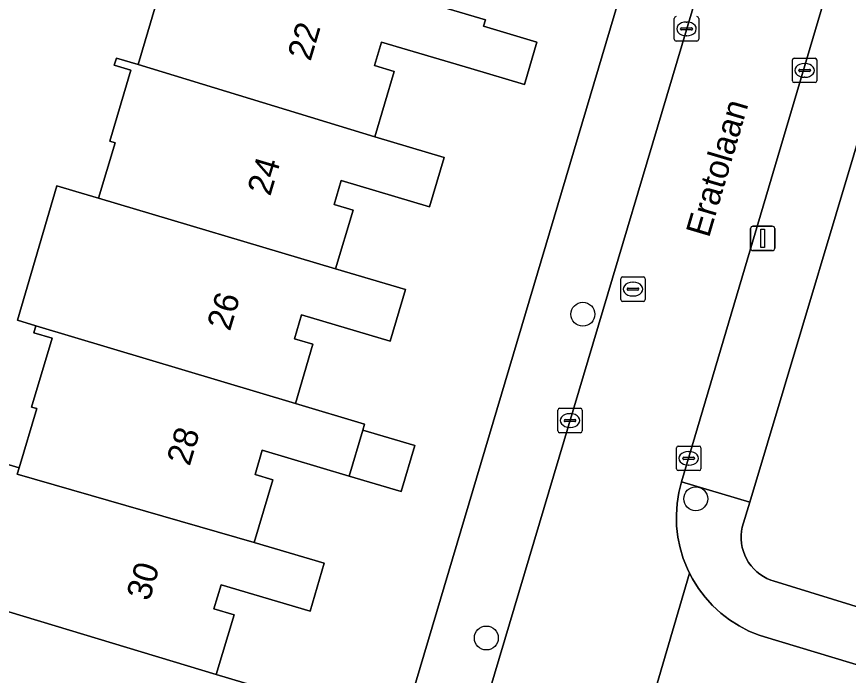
# Model space of a CAD drawing. Extents: x 162184 to 163154, y 385507 to 386516.
# Drawn here: x 162645.21 to 162679.2, y 386036.96 to 386063.87 of the extents above; entities that cross this region are included whole.
import ezdxf

# ---------------------------------------------------------------- set-up
doc = ezdxf.new("R2010")
doc.units = 0
for name, color, linetype in [('IMGEO_Boom', 7, 'Continuous'), ('IMGEO_Erf', 7, 'Continuous'), ('IMGEO_Kolk', 7, 'Continuous'), ('IMGEO_Lichtmast', 7, 'Continuous'), ('IMGEO_Openbare_ruimte_label', 7, 'Continuous'), ('IMGEO_Pand', 7, 'Continuous'), ('IMGEO_Pand_nummerreeks', 7, 'Continuous'), ('IMGEO_Parkeervlak_open', 7, 'Continuous'), ('IMGEO_Rijbaan_lokaal_open', 7, 'Continuous'), ('IMGEO_Rioolput', 7, 'Continuous'), ('IMGEO_Voetpad_open', 7, 'Continuous')]:
    doc.layers.add(name, color=color, linetype=linetype)

msp = doc.modelspace()

# ---------------------------------------------------------------- linework, layer by layer
at = {"layer": 'IMGEO_Boom'}
for centre in [(162668.349, 386051.712), (162672.96, 386044.176), (162664.404, 386038.488)]:
    msp.add_circle(centre, 0.489, dxfattribs=at)
at = {"layer": 'IMGEO_Erf'}
for points in [[(162690.004, 386093.566), (162675.165, 386044.035), (162674.86, 386043.018), (162674.83, 386042.853), (162674.815, 386042.686), (162674.816, 386042.519), (162674.831, 386042.352), (162674.861, 386042.187), (162674.905, 386042.026), (162674.964, 386041.869), (162675.037, 386041.718), (162675.122, 386041.574), (162675.221, 386041.438), (162675.331, 386041.312), (162675.451, 386041.196), (162675.582, 386041.091), (162675.722, 386040.999), (162675.869, 386040.919), (162676.023, 386040.852), (162676.122, 386040.818), (162680.051, 386039.612)], [(162655.1, 386015.095), (162669.961, 386065.071)], [(162661.548, 386064.58), (162664.364, 386063.744), (162664.284, 386063.474), (162666.47, 386062.825), (162665.957, 386061.097), (162663.771, 386061.746), (162660.116, 386062.832), (162659.83, 386061.87), (162660.64, 386061.629), (162659.848, 386058.962), (162662.688, 386058.118), (162662.088, 386056.096), (162658.471, 386057.17), (162658.183, 386056.201), (162658.961, 386055.97), (162658.248, 386053.571), (162661.102, 386052.724), (162660.476, 386050.616), (162656.854, 386051.692), (162656.563, 386050.709), (162657.321, 386050.484), (162656.602, 386048.061), (162659.433, 386047.22), (162659.361, 386046.977), (162661.487, 386046.346), (162660.931, 386044.473), (162658.805, 386045.104), (162655.248, 386046.16), (162654.954, 386045.168), (162655.675, 386044.954), (162654.916, 386042.395), (162657.784, 386041.543), (162657.201, 386039.579), (162653.569, 386040.658), (162653.277, 386039.677), (162654.096, 386039.434), (162653.371, 386036.994), (162656.16, 386036.166)], [(162644.396, 386045.705), (162645.312, 386045.433), (162646.033, 386047.856), (162645.823, 386047.919), (162646.66, 386050.732), (162645.911, 386050.955), (162645.998, 386051.246), (162645.246, 386051.47), (162646.855, 386056.96), (162647.633, 386056.728), (162648.56, 386056.452), (162649.233, 386058.714), (162649.015, 386058.779), (162649.878, 386061.679), (162649.2, 386061.881), (162649.289, 386062.179), (162650.177, 386061.915), (162650.863, 386064.22)]]:
    msp.add_lwpolyline(points, dxfattribs=at)
at = {"layer": 'IMGEO_Kolk'}
for p, q in [((162672.082, 386062.943), (162672.082, 386063.795)), ((162673.083, 386063.795), (162673.083, 386062.943)), ((162672.384, 386063.412), (162672.782, 386063.412)), ((162672.57, 386063.649), (162672.595, 386063.649)), ((162672.341, 386063.363), (162672.341, 386063.375)), ((162672.779, 386063.326), (162672.381, 386063.326)), ((162672.593, 386063.089), (162672.568, 386063.089)), ((162672.825, 386063.375), (162672.825, 386063.363)), ((162673.009, 386062.869), (162672.157, 386062.869)), ((162676.908, 386061.247), (162676.908, 386062.099)), ((162676.983, 386062.173), (162677.835, 386062.173)), ((162677.909, 386062.099), (162677.909, 386061.247)), ((162677.21, 386061.716), (162677.608, 386061.716)), ((162677.396, 386061.953), (162677.421, 386061.953)), ((162677.167, 386061.667), (162677.167, 386061.679)), ((162677.605, 386061.63), (162677.207, 386061.63)), ((162677.419, 386061.393), (162677.394, 386061.393)), ((162677.651, 386061.679), (162677.651, 386061.667)), ((162677.835, 386061.173), (162676.983, 386061.173)), ((162667.324, 386046.946), (162667.324, 386047.798)), ((162667.399, 386047.872), (162668.251, 386047.872)), ((162668.325, 386047.798), (162668.325, 386046.946)), ((162667.812, 386047.652), (162667.837, 386047.652)), ((162667.583, 386047.366), (162667.583, 386047.378)), ((162668.021, 386047.329), (162667.623, 386047.329)), ((162667.626, 386047.415), (162668.024, 386047.415)), ((162667.835, 386047.092), (162667.81, 386047.092)), ((162668.067, 386047.378), (162668.067, 386047.366)), ((162668.251, 386046.872), (162667.399, 386046.872)), ((162672.173, 386045.401), (162672.173, 386046.253)), ((162672.248, 386046.327), (162673.1, 386046.327)), ((162672.661, 386046.107), (162672.686, 386046.107)), ((162673.174, 386046.253), (162673.174, 386045.401)), ((162672.432, 386045.821), (162672.432, 386045.833)), ((162672.87, 386045.784), (162672.472, 386045.784)), ((162672.475, 386045.87), (162672.873, 386045.87)), ((162672.916, 386045.833), (162672.916, 386045.821)), ((162672.684, 386045.547), (162672.659, 386045.547)), ((162673.1, 386045.327), (162672.248, 386045.327))]:
    msp.add_line(p, q, dxfattribs=at)
for points in [[(162672.082, 386062.943), (162672.082, 386063.795)], [(162673.083, 386063.795), (162673.083, 386062.943)], [(162673.009, 386062.869), (162672.157, 386062.869)], [(162676.908, 386061.247), (162676.908, 386062.099)], [(162676.983, 386062.173), (162677.835, 386062.173)], [(162677.909, 386062.099), (162677.909, 386061.247)], [(162677.835, 386061.173), (162676.983, 386061.173)], [(162667.324, 386046.946), (162667.324, 386047.798)], [(162667.399, 386047.872), (162668.251, 386047.872)], [(162668.325, 386047.798), (162668.325, 386046.946)], [(162668.251, 386046.872), (162667.399, 386046.872)], [(162672.173, 386045.401), (162672.173, 386046.253)], [(162672.248, 386046.327), (162673.1, 386046.327)], [(162673.174, 386046.253), (162673.174, 386045.401)], [(162673.1, 386045.327), (162672.248, 386045.327)]]:
    msp.add_lwpolyline(points, dxfattribs=at)
for centre, radius, start, end in [((162672.159, 386063.793), 0.0765, 91.552, 178.448), ((162672.159, 386063.793), 0.0765, 91.552, 178.448), ((162673.007, 386063.793), 0.0765, 1.552, 88.448), ((162673.007, 386063.793), 0.0765, 1.552, 88.448), ((162672.381, 386063.372), 0.0403, 85.8775, 175.7526), ((162672.786, 386063.374), 0.0386, 1.7309, 96.639), ((162672.378, 386063.362), 0.0366, 178.938, 274.7102), ((162672.782, 386063.369), 0.043, 264.8664, 352.4533), ((162672.159, 386062.945), 0.0765, 181.552, 268.448), ((162672.159, 386062.945), 0.0765, 181.552, 268.448), ((162673.007, 386062.945), 0.0765, 271.552, 358.448), ((162673.007, 386062.945), 0.0765, 271.552, 358.448), ((162676.985, 386062.097), 0.0765, 91.552, 178.448), ((162676.985, 386062.097), 0.0765, 91.552, 178.448), ((162677.833, 386062.097), 0.0765, 1.552, 88.448), ((162677.833, 386062.097), 0.0765, 1.552, 88.448), ((162677.207, 386061.676), 0.0403, 85.8775, 175.7526), ((162677.612, 386061.678), 0.0386, 1.7309, 96.639), ((162677.204, 386061.666), 0.0366, 178.938, 274.7102), ((162677.608, 386061.673), 0.043, 264.8664, 352.4533), ((162676.985, 386061.249), 0.0765, 181.552, 268.448), ((162676.985, 386061.249), 0.0765, 181.552, 268.448), ((162677.833, 386061.249), 0.0765, 271.552, 358.448), ((162677.833, 386061.249), 0.0765, 271.552, 358.448), ((162667.401, 386047.796), 0.0765, 91.552, 178.448), ((162667.401, 386047.796), 0.0765, 91.552, 178.448), ((162668.249, 386047.796), 0.0765, 1.552, 88.448), ((162668.249, 386047.796), 0.0765, 1.552, 88.448), ((162667.623, 386047.375), 0.0403, 85.8775, 175.7526), ((162667.62, 386047.365), 0.0366, 178.938, 274.7102), ((162668.024, 386047.372), 0.043, 264.8664, 352.4533), ((162668.028, 386047.377), 0.0386, 1.7309, 96.639), ((162667.401, 386046.948), 0.0765, 181.552, 268.448), ((162667.401, 386046.948), 0.0765, 181.552, 268.448), ((162668.249, 386046.948), 0.0765, 271.552, 358.448), ((162668.249, 386046.948), 0.0765, 271.552, 358.448), ((162672.25, 386046.251), 0.0765, 91.552, 178.448), ((162672.25, 386046.251), 0.0765, 91.552, 178.448), ((162673.098, 386046.251), 0.0765, 1.552, 88.448), ((162673.098, 386046.251), 0.0765, 1.552, 88.448), ((162672.472, 386045.83), 0.0403, 85.8775, 175.7526), ((162672.469, 386045.82), 0.0366, 178.938, 274.7102), ((162672.873, 386045.827), 0.043, 264.8664, 352.4533), ((162672.877, 386045.832), 0.0386, 1.7309, 96.639), ((162672.25, 386045.403), 0.0765, 181.552, 268.448), ((162672.25, 386045.403), 0.0765, 181.552, 268.448), ((162673.098, 386045.403), 0.0765, 271.552, 358.448), ((162673.098, 386045.403), 0.0765, 271.552, 358.448)]:
    msp.add_arc(centre, radius, start, end, dxfattribs=at)
for centre, major_axis, ratio, start_param, end_param in [((162672.569, 386063.369), (-0.387, 0.002), 0.722429, 4.712389, 7.853982), ((162672.594, 386063.369), (-0.39, 0.002), 0.717154, 1.570796, 4.712389), ((162677.395, 386061.673), (-0.387, 0.002), 0.722429, 4.712389, 7.853982), ((162677.42, 386061.673), (-0.39, 0.002), 0.717154, 1.570796, 4.712389), ((162667.811, 386047.372), (-0.387, 0.002), 0.722429, 4.712389, 7.853982), ((162667.836, 386047.372), (-0.39, 0.002), 0.717154, 1.570796, 4.712389), ((162672.66, 386045.827), (-0.387, 0.002), 0.722429, 4.712389, 7.853982), ((162672.685, 386045.827), (-0.39, 0.002), 0.717154, 1.570796, 4.712389)]:
    msp.add_ellipse(centre, major_axis=major_axis, ratio=ratio, start_param=start_param, end_param=end_param, dxfattribs=at)
at = {"layer": 'IMGEO_Lichtmast'}
for p, q in [((162675.299, 386055.31), (162676.089, 386055.31)), ((162676.089, 386055.31), (162675.299, 386055.31)), ((162675.199, 386054.41), (162675.199, 386055.21)), ((162675.199, 386055.21), (162675.199, 386054.41)), ((162676.189, 386055.21), (162676.189, 386054.41)), ((162676.189, 386054.41), (162676.189, 386055.21)), ((162676.089, 386054.31), (162675.299, 386054.31)), ((162675.299, 386054.31), (162676.089, 386054.31))]:
    msp.add_line(p, q, dxfattribs=at)
msp.add_lwpolyline([(162675.619, 386055.185), (162675.769, 386055.185), (162675.769, 386054.435), (162675.619, 386054.435), (162675.619, 386055.185)], dxfattribs=at)
for centre, start, end in [((162675.299, 386055.21), 90, 180), ((162675.299, 386055.21), 90, 180), ((162676.089, 386055.21), 0, 90), ((162676.089, 386055.21), 360, 90), ((162675.299, 386054.41), 180, 270), ((162675.299, 386054.41), 180, 270), ((162676.089, 386054.41), 270, 0), ((162676.089, 386054.41), 270, 0)]:
    msp.add_arc(centre, 0.1, start, end, dxfattribs=at)
at = {"layer": 'IMGEO_Pand'}
for points in [[(162664.364, 386063.744), (162661.548, 386064.58), (162650.93, 386067.723), (162650.849, 386067.452), (162651.537, 386067.247), (162650.654, 386064.283), (162650.863, 386064.22), (162650.177, 386061.915), (162659.848, 386058.962), (162660.64, 386061.629), (162659.83, 386061.87), (162660.116, 386062.832), (162663.771, 386061.746), (162665.957, 386061.097), (162666.47, 386062.825), (162664.284, 386063.474)], [(162650.177, 386061.915), (162649.289, 386062.179), (162649.2, 386061.881), (162649.878, 386061.679), (162649.015, 386058.779), (162649.233, 386058.714), (162648.56, 386056.452), (162658.248, 386053.571), (162658.961, 386055.97), (162658.183, 386056.201), (162658.471, 386057.17), (162662.088, 386056.096), (162662.688, 386058.118), (162659.848, 386058.962)], [(162647.633, 386056.728), (162646.855, 386056.96), (162645.246, 386051.47), (162645.998, 386051.246), (162656.602, 386048.061), (162657.321, 386050.484), (162656.563, 386050.709), (162656.854, 386051.692), (162660.476, 386050.616), (162661.102, 386052.724), (162658.248, 386053.571), (162648.56, 386056.452)], [(162659.361, 386046.977), (162659.433, 386047.22), (162656.602, 386048.061), (162645.998, 386051.246), (162645.911, 386050.955), (162646.66, 386050.732), (162645.823, 386047.919), (162646.033, 386047.856), (162645.312, 386045.433), (162645.236, 386045.178), (162654.916, 386042.395), (162655.675, 386044.954), (162654.954, 386045.168), (162655.248, 386046.16), (162658.805, 386045.104)], [(162659.361, 386046.977), (162658.805, 386045.104), (162660.931, 386044.473), (162661.487, 386046.346)], [(162645.312, 386045.433), (162644.396, 386045.705), (162642.243, 386046.344), (162640.54, 386040.61), (162643.322, 386039.781), (162643.638, 386039.687), (162643.704, 386039.91), (162653.371, 386036.994), (162654.096, 386039.434), (162653.277, 386039.677), (162653.569, 386040.658), (162657.201, 386039.579), (162657.784, 386041.543), (162654.916, 386042.395), (162645.236, 386045.178)], [(162656.16, 386036.166), (162653.371, 386036.994), (162643.704, 386039.91), (162643.638, 386039.687), (162643.322, 386039.781), (162642.461, 386036.887), (162642.769, 386036.795), (162642.068, 386034.437), (162651.699, 386031.439), (162652.435, 386033.919), (162651.639, 386034.155), (162651.945, 386035.184), (162655.55, 386034.113)]]:
    msp.add_lwpolyline(points, close=True, dxfattribs=at)
at = {"layer": 'IMGEO_Parkeervlak_open'}
msp.add_lwpolyline([(162686.463, 386035.313), (162675.766, 386038.532), (162675.556, 386038.602), (162675.134, 386038.773), (162674.729, 386038.982), (162674.344, 386039.226), (162673.983, 386039.504), (162673.648, 386039.813), (162673.342, 386040.15), (162673.067, 386040.513), (162672.826, 386040.9), (162672.704, 386041.141), (162670.528, 386033.7), (162684.772, 386029.534), (162685.618, 386032.425)], close=True, dxfattribs=at)
at = {"layer": 'IMGEO_Rijbaan_lokaal_open'}
msp.add_lwpolyline([(162687.061, 386094.431), (162682.265, 386095.831), (162662.333, 386028.923), (162665.258, 386028.052), (162668.184, 386027.181), (162671.109, 386026.31), (162674.035, 386025.44), (162676.96, 386024.569), (162679.886, 386023.698), (162682.811, 386022.827), (162684.772, 386029.534), (162670.528, 386033.7), (162672.704, 386041.141), (162672.62, 386041.307), (162672.451, 386041.73), (162672.321, 386042.167), (162672.23, 386042.613), (162672.18, 386043.066), (162672.17, 386043.522), (162672.201, 386043.976), (162672.273, 386044.426), (162672.384, 386044.868)], close=True, dxfattribs=at)
at = {"layer": 'IMGEO_Rioolput'}
for p, q in [((162669.97, 386053.238), (162670.822, 386053.238)), ((162669.895, 386052.312), (162669.895, 386053.164)), ((162670.383, 386053.018), (162670.408, 386053.018)), ((162670.896, 386053.164), (162670.896, 386052.312)), ((162670.154, 386052.732), (162670.154, 386052.744)), ((162670.592, 386052.695), (162670.194, 386052.695)), ((162670.197, 386052.781), (162670.595, 386052.781)), ((162670.638, 386052.744), (162670.638, 386052.732)), ((162670.822, 386052.238), (162669.97, 386052.238)), ((162670.406, 386052.458), (162670.381, 386052.458))]:
    msp.add_line(p, q, dxfattribs=at)
for points in [[(162669.97, 386053.238), (162670.822, 386053.238)], [(162669.895, 386052.312), (162669.895, 386053.164)], [(162670.896, 386053.164), (162670.896, 386052.312)], [(162670.822, 386052.238), (162669.97, 386052.238)]]:
    msp.add_lwpolyline(points, dxfattribs=at)
for centre, radius, start, end in [((162669.972, 386053.162), 0.0765, 91.552, 178.448), ((162669.972, 386053.162), 0.0765, 91.552, 178.448), ((162670.82, 386053.162), 0.0765, 1.552, 88.448), ((162670.82, 386053.162), 0.0765, 1.552, 88.448), ((162670.194, 386052.741), 0.0403, 85.8775, 175.7526), ((162670.191, 386052.731), 0.0366, 178.938, 274.7102), ((162670.595, 386052.738), 0.043, 264.8664, 352.4533), ((162670.599, 386052.743), 0.0386, 1.7309, 96.639), ((162669.972, 386052.314), 0.0765, 181.552, 268.448), ((162669.972, 386052.314), 0.0765, 181.552, 268.448), ((162670.82, 386052.314), 0.0765, 271.552, 358.448), ((162670.82, 386052.314), 0.0765, 271.552, 358.448)]:
    msp.add_arc(centre, radius, start, end, dxfattribs=at)
for centre, major_axis, ratio, start_param, end_param in [((162670.382, 386052.738), (-0.387, 0.002), 0.722429, 4.712389, 7.853982), ((162670.407, 386052.738), (-0.39, 0.002), 0.717154, 1.570796, 4.712389)]:
    msp.add_ellipse(centre, major_axis=major_axis, ratio=ratio, start_param=start_param, end_param=end_param, dxfattribs=at)
at = {"layer": 'IMGEO_Voetpad_open'}
for points in [[(162678.454, 386093.552), (162675.341, 386083.069), (162673.803, 386077.892), (162672.402, 386073.174), (162670.024, 386065.332), (162669.961, 386065.071), (162655.1, 386015.095), (162657.745, 386013.892), (162658.274, 386015.596), (162660.47, 386022.665), (162662.333, 386028.923), (162682.265, 386095.831)], [(162687.061, 386094.431), (162672.384, 386044.868), (162675.165, 386044.035), (162690.004, 386093.566)], [(162680.051, 386039.612), (162676.122, 386040.818), (162676.023, 386040.852), (162675.869, 386040.919), (162675.722, 386040.999), (162675.582, 386041.091), (162675.451, 386041.196), (162675.331, 386041.312), (162675.221, 386041.438), (162675.122, 386041.574), (162675.037, 386041.718), (162674.964, 386041.869), (162674.905, 386042.026), (162674.861, 386042.187), (162674.831, 386042.352), (162674.816, 386042.519), (162674.815, 386042.686), (162674.83, 386042.853), (162674.86, 386043.018), (162675.165, 386044.035), (162672.384, 386044.868), (162672.273, 386044.426), (162672.201, 386043.976), (162672.17, 386043.522), (162672.18, 386043.066), (162672.23, 386042.613), (162672.321, 386042.167), (162672.451, 386041.73), (162672.62, 386041.307), (162672.704, 386041.141), (162672.826, 386040.9), (162673.067, 386040.513), (162673.342, 386040.15), (162673.648, 386039.813), (162673.983, 386039.504), (162674.344, 386039.226), (162674.729, 386038.982), (162675.134, 386038.773), (162675.556, 386038.602), (162675.766, 386038.532), (162686.463, 386035.313)]]:
    msp.add_lwpolyline(points, dxfattribs=at)

# ---------------------------------------------------------------- texts
at = {"layer": 'IMGEO_Openbare_ruimte_label'}
msp.add_text('Eratolaan', height=1, rotation=73.5587, dxfattribs=at).set_placement((162673.498, 386054.804))
at = {"layer": 'IMGEO_Pand_nummerreeks'}
for s, rotation, p in [('22', 73.3787, (162657.218, 386062.018)), ('24', 73.3808, (162655.573, 386056.506)), ('26', 73.3808, (162653.927, 386050.991)), ('28', 73.3787, (162652.281, 386045.479)), ('30', 73.3787, (162650.635, 386039.964))]:
    msp.add_text(s, height=1, rotation=rotation, dxfattribs=at).set_placement(p)

doc.saveas('drawing.dxf')
